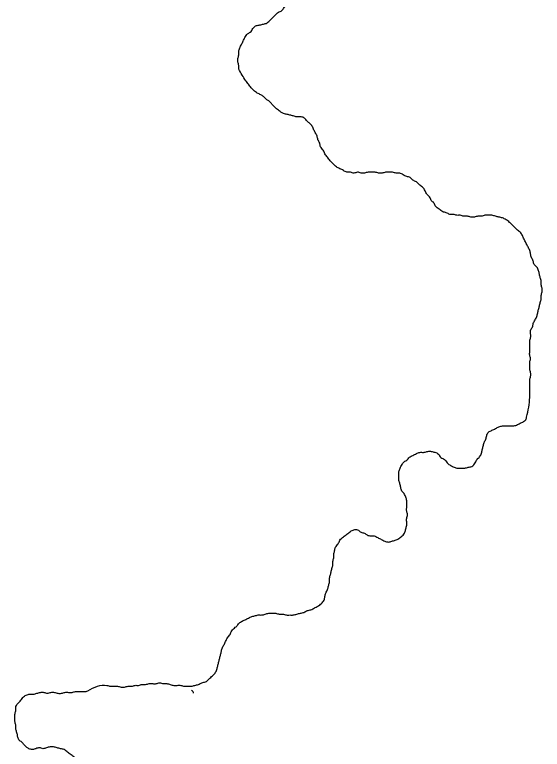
# Model space of a CAD drawing. Extents: x 813775 to 1157140, y 1757555 to 1979907.
# Drawn here: x 1048792 to 1049629, y 1801522 to 1802687 of the extents above; entities that cross this region are included whole.
import ezdxf

# ---------------------------------------------------------------- set-up
doc = ezdxf.new("R2010")
doc.units = 0
doc.layers.add('Level 35', color=7, linetype='Continuous')

msp = doc.modelspace()

# ---------------------------------------------------------------- linework, layer by layer
at = {"layer": 'Level 35'}
for points in [[(1049147.3476147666, 1802601.1631877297), (1049147.3476147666, 1802606.744545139), (1049145.9529492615, 1802612.3259024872), (1049145.9529492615, 1802617.9072598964), (1049147.3476147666, 1802623.4886173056), (1049147.3476147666, 1802629.069974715), (1049148.7422803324, 1802634.6513321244), (1049151.5316114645, 1802640.2326894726), (1049154.3209425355, 1802645.8140468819), (1049157.1102736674, 1802651.395404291), (1049161.2942703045, 1802656.9767617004), (1049165.4782670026, 1802659.7674404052), (1049169.6622636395, 1802665.3487978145), (1049173.8462602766, 1802669.5348158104), (1049179.4249224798, 1802670.9301551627), (1049185.003584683, 1802672.325494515), (1049190.5822468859, 1802673.7208338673), (1049196.16090915, 1802677.9068519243), (1049200.344905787, 1802682.0928699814), (1049204.528902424, 1802686.2788880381), (1049208.7128991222, 1802690.464906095), (1049214.2915613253, 1802693.2555848), (1049218.4755579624, 1802697.4416027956), (1049222.659554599, 1802701.627620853), (1049228.238216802, 1802703.0229602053), (1049232.4222135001, 1802707.2089782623), (1049235.2115445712, 1802712.7903356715), (1049239.3955412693, 1802716.9763537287), (1049240.7902067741, 1802722.557711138), (1049242.1848723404, 1802728.139068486), (1049242.1848723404, 1802733.7204258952), (1049242.1848723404, 1802739.3017833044), (1049239.3955412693, 1802744.8831407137), (1049238.0008757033, 1802750.4644981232), (1049236.6062101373, 1802756.0458554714), (1049236.6062101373, 1802761.6272128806), (1049235.2115445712, 1802767.2085702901), (1049235.2115445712, 1802772.7899276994), (1049236.6062101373, 1802778.3712851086), (1049239.3955412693, 1802783.952642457), (1049242.1848723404, 1802788.138660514), (1049247.7635345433, 1802792.3246785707), (1049251.9475312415, 1802796.510696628), (1049256.1315278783, 1802800.6967146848), (1049260.3155245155, 1802806.278072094), (1049264.4995212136, 1802811.859429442), (1049268.6835178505, 1802817.4407868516), (1049272.8675144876, 1802823.0221442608), (1049277.0515111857, 1802828.60350167), (1049279.8408422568, 1802834.1848590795), (1049282.6301733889, 1802839.7662164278), (1049286.8141700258, 1802843.952234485), (1049288.2088355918, 1802849.5335918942), (1049290.9981666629, 1802855.1149493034), (1049292.392832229, 1802860.6963067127), (1049293.7874977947, 1802866.277664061), (1049295.182163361, 1802871.8590214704), (1049295.182163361, 1802877.4403788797), (1049295.182163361, 1802883.021736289), (1049295.182163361, 1802888.6030936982), (1049295.182163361, 1802894.1844510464), (1049295.182163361, 1802899.7658084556), (1049295.182163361, 1802905.3471658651), (1049295.182163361, 1802910.9285232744), (1049293.7874977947, 1802916.5098806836), (1049292.392832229, 1802922.0912380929), (1049289.6035011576, 1802927.672595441), (1049284.0248389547, 1802930.463274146), (1049278.4461766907, 1802931.8586134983), (1049277.0515111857, 1802937.4399709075), (1049274.2621800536, 1802943.0213283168), (1049271.4728489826, 1802948.602685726), (1049267.2888522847, 1802954.1840430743), (1049265.8941867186, 1802959.765400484), (1049263.1048556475, 1802965.3467578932), (1049263.1048556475, 1802970.9281153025), (1049261.7101900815, 1802976.5094727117), (1049260.3155245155, 1802982.0908300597), (1049260.3155245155, 1802987.6721874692), (1049258.9208590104, 1802993.2535448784), (1049258.9208590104, 1802998.8349022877), (1049257.5261934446, 1803004.416259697), (1049256.1315278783, 1803009.9976170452), (1049254.7368623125, 1803015.5789744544), (1049254.7368623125, 1803021.160331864), (1049253.3421967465, 1803026.7416892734), (1049253.3421967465, 1803032.3230466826), (1049254.7368623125, 1803037.9044040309), (1049254.7368623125, 1803043.4857614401), (1049257.5261934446, 1803049.0671188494), (1049258.9208590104, 1803054.6484762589)], [(1049380.2567620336, 1802437.4837660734), (1049374.6780998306, 1802436.0884267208), (1049369.0994376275, 1802436.0884267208), (1049363.5207754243, 1802437.4837660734), (1049357.9421132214, 1802437.4837660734), (1049352.3634510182, 1802437.4837660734), (1049346.7847887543, 1802436.0884267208), (1049341.2061265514, 1802436.0884267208), (1049335.6274643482, 1802437.4837660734), (1049330.048802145, 1802436.0884267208), (1049324.4701399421, 1802437.4837660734), (1049318.891477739, 1802437.4837660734), (1049313.3128155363, 1802440.2744447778), (1049307.7341533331, 1802443.0651234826), (1049302.1554911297, 1802445.855802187), (1049296.5768288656, 1802451.4371595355), (1049292.392832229, 1802455.6231775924), (1049288.2088355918, 1802461.204535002), (1049284.0248389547, 1802466.7858924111), (1049281.2355078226, 1802472.3672498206), (1049277.0515111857, 1802477.9486071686), (1049275.6568456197, 1802483.5299645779), (1049272.8675144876, 1802489.1113219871), (1049271.4728489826, 1802494.6926793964), (1049268.6835178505, 1802500.2740368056), (1049265.8941867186, 1802505.855394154), (1049263.1048556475, 1802511.4367515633), (1049258.9208590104, 1802515.6227696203), (1049254.7368623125, 1802519.8087876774), (1049250.5528656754, 1802523.9948057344), (1049244.9742034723, 1802525.390145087), (1049239.3955412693, 1802525.390145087), (1049233.8168790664, 1802526.7854844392), (1049228.238216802, 1802528.1808237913), (1049222.659554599, 1802529.5761631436), (1049217.0808923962, 1802530.971502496), (1049212.896895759, 1802533.7621811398), (1049207.3182335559, 1802537.9481991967), (1049203.1342368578, 1802542.1342172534), (1049198.9502402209, 1802546.3202353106), (1049194.7662435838, 1802550.5062533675), (1049190.5822468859, 1802553.2969320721), (1049186.3982502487, 1802557.482950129), (1049182.2142536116, 1802560.2736288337), (1049176.6355914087, 1802563.0643074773), (1049171.0569292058, 1802567.2503255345), (1049166.8729325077, 1802571.4363435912), (1049162.6889358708, 1802577.0177010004), (1049158.5049392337, 1802582.5990584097), (1049147.3476147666, 1802601.1631877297)], [(1049604.0090681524, 1802048.9358106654), (1049608.9819126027, 1802080.2768926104), (1049608.9819126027, 1802085.8582500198), (1049608.9819126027, 1802091.439607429), (1049608.9819126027, 1802097.0209648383), (1049608.9819126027, 1802102.6023222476), (1049608.9819126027, 1802108.1836795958), (1049610.3765781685, 1802113.7650370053), (1049610.3765781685, 1802119.3463944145), (1049608.9819126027, 1802124.9277518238), (1049608.9819126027, 1802130.509109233), (1049608.9819126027, 1802136.090466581), (1049610.3765781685, 1802141.6718239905), (1049608.9819126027, 1802147.2531814), (1049608.9819126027, 1802152.8345388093), (1049608.9819126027, 1802158.4158962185), (1049608.9819126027, 1802163.9972535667), (1049608.9819126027, 1802169.578610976), (1049610.3765781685, 1802175.1599683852), (1049610.3765781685, 1802180.7413257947), (1049610.3765781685, 1802186.322683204), (1049613.1659093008, 1802191.9040405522), (1049614.5605748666, 1802197.4853979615), (1049617.3499059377, 1802203.066755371), (1049620.1392370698, 1802208.6481127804), (1049621.5339025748, 1802214.2294701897), (1049622.9285681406, 1802219.810827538), (1049624.3232337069, 1802225.3921849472), (1049625.7178992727, 1802230.9735423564), (1049627.1125647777, 1802236.5548997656), (1049627.1125647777, 1802242.136257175), (1049628.507230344, 1802247.7176145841), (1049628.507230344, 1802253.2989719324), (1049627.1125647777, 1802258.8803293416), (1049627.1125647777, 1802264.4616867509), (1049625.7178992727, 1802270.0430441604), (1049624.3232337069, 1802275.6244015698), (1049622.9285681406, 1802281.205758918), (1049620.1392370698, 1802286.7871163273), (1049615.9552403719, 1802290.9731343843), (1049614.5605748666, 1802296.5544917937), (1049611.7712437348, 1802302.135849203), (1049610.3765781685, 1802307.7172065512), (1049608.9819126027, 1802313.2985639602), (1049606.1925815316, 1802318.8799213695), (1049603.4032503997, 1802324.4612787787), (1049600.6139193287, 1802330.0426361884), (1049597.8245881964, 1802335.6239935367), (1049595.0352571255, 1802341.205350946), (1049589.4565949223, 1802345.3913690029), (1049585.2725982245, 1802349.57738706), (1049581.0886015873, 1802353.7634051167), (1049576.9046049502, 1802357.9494231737), (1049571.3259426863, 1802362.1354412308), (1049565.7472804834, 1802364.9261198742), (1049560.1686182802, 1802366.3214592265), (1049554.5899560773, 1802367.716798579), (1049549.011293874, 1802369.1121379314), (1049543.4326316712, 1802369.1121379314), (1049537.853969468, 1802369.1121379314), (1049532.2753072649, 1802367.716798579), (1049526.6966450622, 1802367.716798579), (1049521.1179827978, 1802366.3214592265), (1049515.5393205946, 1802366.3214592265), (1049509.960658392, 1802367.716798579), (1049504.3819961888, 1802367.716798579), (1049498.8033339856, 1802369.1121379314), (1049493.2246717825, 1802369.1121379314), (1049487.6460095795, 1802370.5074772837), (1049482.0673473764, 1802370.5074772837), (1049476.4886851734, 1802373.2981559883), (1049470.9100229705, 1802374.6934953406), (1049465.3313607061, 1802378.8795133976), (1049459.7526985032, 1802383.0655314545), (1049456.9633674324, 1802388.6468888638), (1049452.7793707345, 1802392.8329068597), (1049449.9900396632, 1802398.4142642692), (1049445.8060430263, 1802402.6002823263), (1049443.0167118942, 1802408.1816397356), (1049438.832715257, 1802413.7629971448), (1049433.254053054, 1802417.9490152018), (1049429.0700563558, 1802422.1350331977), (1049423.491394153, 1802424.9257119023), (1049419.307397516, 1802429.1117299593), (1049413.7287353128, 1802430.5070693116), (1049408.1500731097, 1802433.2977480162), (1049402.571410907, 1802436.0884267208), (1049396.9927486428, 1802436.0884267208), (1049391.4140864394, 1802437.4837660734), (1049385.8354242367, 1802437.4837660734), (1049380.2567620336, 1802437.4837660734)], [(1049318.891477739, 1801863.3193608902), (1049324.4701399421, 1801867.5053789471), (1049330.048802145, 1801870.2960576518), (1049335.6274643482, 1801870.2960576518), (1049341.2061265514, 1801866.1100395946), (1049346.7847887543, 1801864.7147002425), (1049350.9687854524, 1801861.9240215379), (1049356.5474476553, 1801860.5286821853), (1049362.1261098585, 1801860.5286821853), (1049367.7047720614, 1801857.738003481), (1049373.2834342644, 1801854.9473247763), (1049378.8620964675, 1801852.1566460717), (1049384.4407586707, 1801850.7613067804), (1049390.0194209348, 1801852.1566460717), (1049395.5980831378, 1801853.5519854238), (1049401.1767453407, 1801856.3426641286), (1049406.7554075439, 1801860.5286821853), (1049410.939404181, 1801866.1100395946), (1049412.3340697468, 1801871.691397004), (1049413.7287353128, 1801877.2727544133), (1049413.7287353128, 1801882.8541117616), (1049413.7287353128, 1801888.4354691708), (1049415.123400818, 1801894.01682658), (1049413.7287353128, 1801899.5981839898), (1049413.7287353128, 1801905.179541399), (1049413.7287353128, 1801910.7608987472), (1049413.7287353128, 1801916.3422561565), (1049412.3340697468, 1801921.9236135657), (1049409.544738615, 1801927.504970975), (1049405.3607419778, 1801933.0863283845), (1049403.9660764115, 1801938.6676857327), (1049402.571410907, 1801944.249043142), (1049401.1767453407, 1801949.8304005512), (1049401.1767453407, 1801955.4117579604), (1049401.1767453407, 1801960.9931153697), (1049402.571410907, 1801966.5744727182), (1049405.3607419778, 1801972.1558301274), (1049409.544738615, 1801977.7371875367), (1049415.123400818, 1801981.9232055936), (1049419.307397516, 1801986.1092236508), (1049424.886059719, 1801988.8999023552), (1049430.464721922, 1801991.69058106), (1049436.0433841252, 1801993.0859204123), (1049441.6220463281, 1801993.0859204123), (1049447.200708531, 1801994.4812597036), (1049452.7793707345, 1801994.4812597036), (1049458.3580329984, 1801993.0859204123), (1049463.9366952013, 1801990.2952417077), (1049468.1206918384, 1801984.7138842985), (1049473.6993540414, 1801981.9232055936), (1049477.8833506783, 1801976.3418481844), (1049483.4620129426, 1801972.1558301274), (1049489.0406751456, 1801969.3651514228), (1049494.6193373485, 1801967.9698120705), (1049500.1979995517, 1801967.9698120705), (1049505.7766617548, 1801967.9698120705), (1049511.3553239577, 1801969.3651514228), (1049516.933986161, 1801970.760490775), (1049522.512648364, 1801976.3418481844), (1049525.301979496, 1801981.9232055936), (1049529.485976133, 1801986.1092236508), (1049532.2753072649, 1801991.69058106), (1049533.66997277, 1801997.2719384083), (1049535.0646383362, 1802002.8532958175), (1049536.4593039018, 1802008.4346532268), (1049539.248635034, 1802014.0160106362), (1049540.6433005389, 1802019.5973680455), (1049543.4326316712, 1802025.1787253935), (1049549.011293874, 1802027.9694040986), (1049554.5899560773, 1802030.760082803), (1049560.1686182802, 1802033.5507615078), (1049565.7472804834, 1802034.9461008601), (1049571.3259426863, 1802034.9461008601), (1049576.9046049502, 1802034.9461008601), (1049582.4832671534, 1802034.9461008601), (1049588.0619293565, 1802036.3414402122), (1049593.6405915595, 1802039.132118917), (1049599.2192537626, 1802041.9227976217), (1049603.4032503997, 1802046.1088156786), (1049604.0090681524, 1802048.9358106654)], [(1048907.7938842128, 1801614.710822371), (1048938.1477819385, 1801623.3209927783), (1048943.7264441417, 1801621.9256534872), (1048949.3051063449, 1801621.9256534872), (1048954.8837685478, 1801621.9256534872), (1048960.4624307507, 1801620.530314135), (1048966.0410929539, 1801620.530314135), (1048971.619755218, 1801621.9256534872), (1048977.198417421, 1801621.9256534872), (1048982.7770796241, 1801623.3209927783), (1048988.3557418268, 1801623.3209927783), (1048993.93440403, 1801624.7163321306), (1048999.5130662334, 1801624.7163321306), (1049005.0917284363, 1801626.1116714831), (1049010.6703906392, 1801626.1116714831), (1049016.2490528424, 1801626.1116714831), (1049021.8277151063, 1801627.5070108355), (1049027.4063773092, 1801626.1116714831), (1049032.9850395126, 1801626.1116714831), (1049038.5637017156, 1801624.7163321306), (1049044.1423639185, 1801623.3209927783), (1049049.7210261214, 1801623.3209927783), (1049055.2996883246, 1801623.3209927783), (1049060.878350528, 1801621.9256534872), (1049066.4570127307, 1801621.9256534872), (1049072.0356749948, 1801621.9256534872), (1049077.614337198, 1801623.3209927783), (1049083.1929994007, 1801624.7163321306), (1049088.771661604, 1801627.5070108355), (1049094.3503238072, 1801628.9023501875), (1049099.92898601, 1801633.0883682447), (1049105.507648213, 1801638.669725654), (1049109.6916448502, 1801642.855743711), (1049112.480975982, 1801648.4371011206), (1049113.875641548, 1801654.0184584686), (1049115.2703071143, 1801659.5998158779), (1049116.6649726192, 1801665.181173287), (1049118.0596381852, 1801670.7625306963), (1049119.4543037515, 1801676.3438881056), (1049120.8489693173, 1801681.925245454), (1049123.6383003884, 1801687.5066028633), (1049126.4276315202, 1801693.0879602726), (1049129.2169625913, 1801698.6693176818), (1049133.4009592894, 1801704.250675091), (1049136.1902903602, 1801709.8320324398), (1049141.7689525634, 1801715.413389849), (1049145.9529492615, 1801719.599407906), (1049150.1369458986, 1801723.7854259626), (1049155.7156081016, 1801726.5761046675), (1049161.2942703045, 1801729.3667833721), (1049166.8729325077, 1801732.1574620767), (1049172.4515947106, 1801733.552801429), (1049178.0302569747, 1801734.9481407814), (1049183.608919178, 1801734.9481407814), (1049189.187581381, 1801736.343480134), (1049194.7662435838, 1801737.738819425), (1049200.344905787, 1801737.738819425), (1049205.9235679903, 1801737.738819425), (1049211.502230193, 1801736.343480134), (1049217.0808923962, 1801736.343480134), (1049222.659554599, 1801734.9481407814), (1049228.238216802, 1801734.9481407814), (1049233.8168790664, 1801734.9481407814), (1049239.3955412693, 1801736.343480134), (1049244.9742034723, 1801737.738819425), (1049250.5528656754, 1801739.1341587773), (1049256.1315278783, 1801741.924837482), (1049261.7101900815, 1801743.3201768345), (1049267.2888522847, 1801746.1108555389), (1049272.8675144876, 1801748.9015342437), (1049278.4461766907, 1801753.0875523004), (1049282.6301733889, 1801758.6689097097), (1049284.0248389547, 1801764.2502671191), (1049285.4195044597, 1801769.8316244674), (1049288.2088355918, 1801775.4129818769), (1049289.6035011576, 1801780.9943392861), (1049290.9981666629, 1801786.5756966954), (1049290.9981666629, 1801792.1570541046), (1049292.392832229, 1801797.738411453), (1049293.7874977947, 1801803.3197688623), (1049295.182163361, 1801808.9011262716), (1049296.5768288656, 1801814.4824836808), (1049296.5768288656, 1801820.06384109), (1049297.9714944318, 1801825.6451984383), (1049297.9714944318, 1801831.2265558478), (1049299.3661599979, 1801836.8079132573), (1049300.760825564, 1801842.3892706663), (1049304.9448222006, 1801847.9706280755), (1049307.7341533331, 1801853.5519854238), (1049313.3128155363, 1801859.133342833), (1049318.891477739, 1801863.3193608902)], [(1048906.3495390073, 1801394.4853395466), (1048907.7442045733, 1801400.0666968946), (1048910.5335356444, 1801405.6480543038), (1048910.5335356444, 1801411.2294117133), (1048911.9282012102, 1801416.8107691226), (1048913.3228667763, 1801422.3921265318), (1048913.3228667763, 1801427.97348388), (1048913.3228667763, 1801433.5548412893), (1048913.3228667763, 1801439.1361986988), (1048911.9282012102, 1801444.717556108), (1048911.9282012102, 1801450.2989135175), (1048910.5335356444, 1801455.8802708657), (1048910.5335356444, 1801461.461628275), (1048909.1388700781, 1801467.0429856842), (1048907.7442045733, 1801472.6243430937), (1048904.9548734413, 1801478.205700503), (1048903.5602078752, 1801483.7870578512), (1048900.7708768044, 1801489.3684152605), (1048897.9815456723, 1801494.9497726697), (1048893.7975490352, 1801499.1357907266), (1048891.008217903, 1801503.3218087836), (1048886.8242212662, 1801508.9031661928), (1048881.245559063, 1801513.089184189), (1048875.66689686, 1801517.275202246), (1048870.088234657, 1801521.4612203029), (1048864.509572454, 1801522.8565596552), (1048858.93091019, 1801524.2518990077), (1048853.3522479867, 1801525.64723836), (1048847.7735857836, 1801525.64723836), (1048842.1949235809, 1801524.2518990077), (1048836.6162613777, 1801522.8565596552), (1048831.0375991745, 1801524.2518990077), (1048825.4589369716, 1801522.8565596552), (1048819.8802747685, 1801521.4612203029), (1048814.3016125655, 1801522.8565596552), (1048810.1176158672, 1801525.64723836), (1048805.9336192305, 1801529.8332564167), (1048801.7496225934, 1801534.019274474), (1048797.5656258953, 1801538.2052924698), (1048796.1709603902, 1801543.786649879), (1048794.7762948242, 1801549.3680072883), (1048793.3816292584, 1801554.9493646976), (1048793.3816292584, 1801560.530722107), (1048791.9869636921, 1801566.1120794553), (1048791.9869636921, 1801571.6934368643), (1048791.9869636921, 1801577.2747942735), (1048793.3816292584, 1801582.856151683), (1048793.3816292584, 1801588.4375090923), (1048796.1709603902, 1801594.0188665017), (1048800.3549570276, 1801598.2048844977), (1048804.5389536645, 1801603.786241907), (1048810.1176158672, 1801607.972259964), (1048815.6962780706, 1801609.3675993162), (1048821.2749403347, 1801609.3675993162), (1048826.8536025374, 1801610.7629386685), (1048832.4322647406, 1801612.1582780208), (1048838.0109269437, 1801612.1582780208), (1048843.5895891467, 1801610.7629386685), (1048849.1682513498, 1801612.1582780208), (1048854.746913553, 1801612.1582780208), (1048860.3255757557, 1801610.7629386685), (1048865.9042379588, 1801610.7629386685), (1048871.482900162, 1801612.1582780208), (1048877.0615624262, 1801612.1582780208), (1048882.640224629, 1801612.1582780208), (1048888.2188868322, 1801613.5536173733), (1048893.7975490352, 1801613.5536173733), (1048899.376211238, 1801613.5536173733), (1048904.9548734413, 1801613.5536173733), (1048907.7938842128, 1801614.710822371)], [(1049075.2097717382, 1801610.9883760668), (1049075.2436032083, 1801611.0402591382), (1049072.4542721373, 1801615.2262771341)]]:
    msp.add_spline(points, degree=3, dxfattribs=at)

doc.saveas('drawing.dxf')
